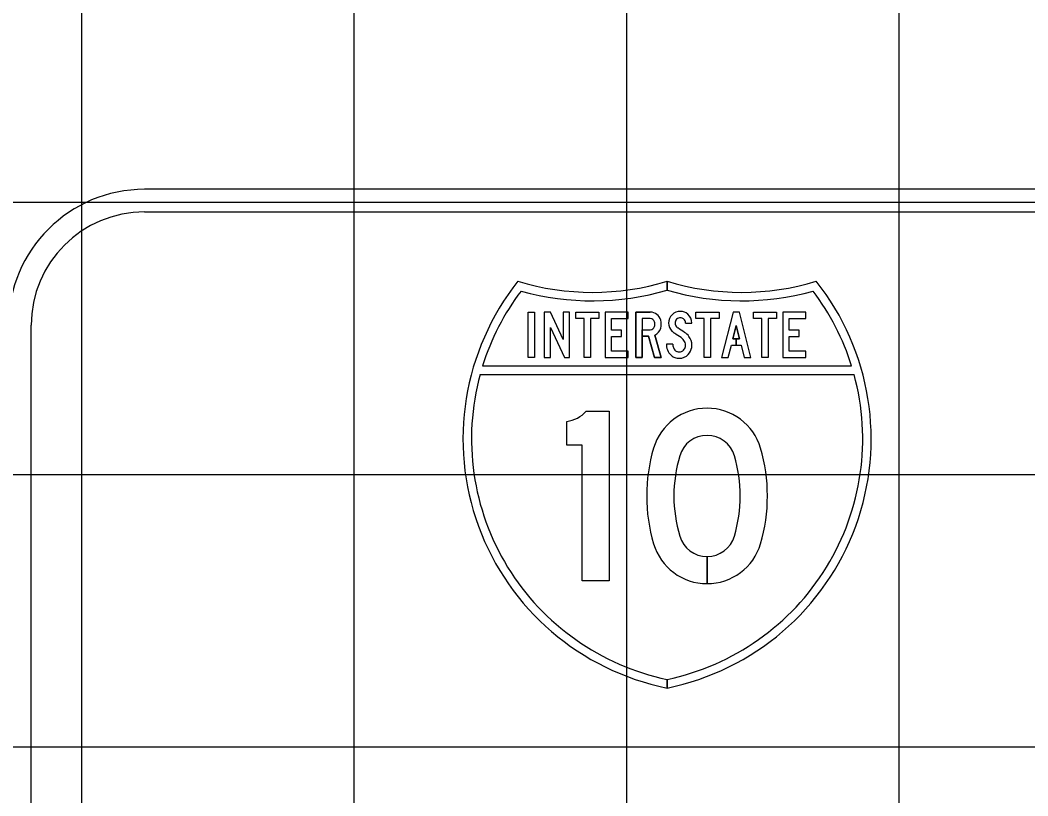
# Model space of a CAD drawing. Extents: x 1797809 to 2198143, y 249608 to 1237864.
# Drawn here: x 2197327.64 to 2197335.03, y 1237168.75 to 1237174.44 of the extents above; entities that cross this region are included whole.
import ezdxf

# ---------------------------------------------------------------- set-up
doc = ezdxf.new("R2010")
doc.units = 0
for name, color, linetype in [('GSBWFILL', 7, 'Continuous'), ('GSCOLORFILL', 7, 'Continuous'), ('GSOUTLINE', 7, 'Continuous'), ('GSSHT', 7, 'Continuous')]:
    doc.layers.add(name, color=color, linetype=linetype)

msp = doc.modelspace()

# ---------------------------------------------------------------- linework, layer by layer
at = {"layer": 'GSBWFILL'}
for p, q in [((2197332.2629, 1237172.1691), (2197332.2629, 1237172.1691)), ((2197332.6794, 1237170.3043), (2197332.6794, 1237170.5035)), ((2197332.6795, 1237170.5035), (2197332.6795, 1237170.3043))]:
    msp.add_line(p, q, dxfattribs=at)
for points in [[(2197331.3665, 1237172.2991), (2197331.4133, 1237172.2991), (2197331.4133, 1237171.9657), (2197331.3665, 1237171.9657)], [(2197331.634, 1237171.9657), (2197331.6707, 1237171.9657), (2197331.6707, 1237172.2991), (2197331.6239, 1237172.2991), (2197331.6239, 1237172.0976), (2197331.5298, 1237172.2991), (2197331.4835, 1237172.2991), (2197331.4835, 1237171.9657), (2197331.5303, 1237171.9657), (2197331.5303, 1237172.1874)], [(2197331.7773, 1237172.2524), (2197331.7155, 1237172.2524), (2197331.7155, 1237172.2991), (2197331.8859, 1237172.2991), (2197331.8859, 1237172.2524), (2197331.8241, 1237172.2524), (2197331.8241, 1237171.9657), (2197331.7773, 1237171.9657)], [(2197331.9775, 1237172.0124), (2197331.9775, 1237172.1191), (2197332.0507, 1237172.1191), (2197332.0507, 1237172.1657), (2197331.9775, 1237172.1657), (2197331.9775, 1237172.2524), (2197332.1012, 1237172.2524), (2197332.1012, 1237172.2991), (2197331.9307, 1237172.2991), (2197331.9307, 1237171.9657), (2197332.1012, 1237171.9657), (2197332.1012, 1237172.0124)], [(2197332.6588, 1237172.2524), (2197332.5969, 1237172.2524), (2197332.5969, 1237172.2991), (2197332.7674, 1237172.2991), (2197332.7674, 1237172.2524), (2197332.7056, 1237172.2524), (2197332.7056, 1237171.9657), (2197332.6588, 1237171.9657)], [(2197332.8936, 1237172.1041), (2197332.8695, 1237172.1041), (2197332.8936, 1237172.2), (2197332.9176, 1237172.1041), (2197332.8936, 1237172.1041), (2197332.8936, 1237172.0574), (2197332.9293, 1237172.0574), (2197332.9523, 1237171.9657), (2197333.0006, 1237171.9657), (2197332.917, 1237172.2991), (2197332.8702, 1237172.2991), (2197332.7866, 1237171.9657), (2197332.8348, 1237171.9657), (2197332.8578, 1237172.0574), (2197332.8936, 1237172.0574)], [(2197333.0816, 1237172.2524), (2197333.0197, 1237172.2524), (2197333.0197, 1237172.2991), (2197333.1902, 1237172.2991), (2197333.1902, 1237172.2524), (2197333.1284, 1237172.2524), (2197333.1284, 1237171.9657), (2197333.0816, 1237171.9657)], [(2197333.2817, 1237172.0124), (2197333.2817, 1237172.1191), (2197333.355, 1237172.1191), (2197333.355, 1237172.1657), (2197333.2817, 1237172.1657), (2197333.2817, 1237172.2524), (2197333.4054, 1237172.2524), (2197333.4054, 1237172.2991), (2197333.2349, 1237172.2991), (2197333.2349, 1237171.9657), (2197333.4054, 1237171.9657), (2197333.4054, 1237172.0124)]]:
    msp.add_lwpolyline(points, close=True, dxfattribs=at)
for points in [[(2197332.2629, 1237172.2524), (2197332.2023, 1237172.2524), (2197332.2023, 1237171.9657), (2197332.1554, 1237171.9657), (2197332.1554, 1237172.2991), (2197332.2629, 1237172.2991)], [(2197332.5214, 1237172.2188), (2197332.5682, 1237172.2188)], [(2197332.2959, 1237172.1296), (2197332.3427, 1237171.9657), (2197332.294, 1237171.9657), (2197332.2493, 1237172.1224), (2197332.2023, 1237172.1224), (2197332.2023, 1237172.1691), (2197332.2629, 1237172.1691)], [(2197332.4278, 1237172.0638), (2197332.381, 1237172.0638)], [(2197331.7928, 1237171.5714), (2197331.9614, 1237171.5714), (2197331.9614, 1237170.3261), (2197331.7616, 1237170.3261), (2197331.7616, 1237171.3223), (2197331.6492, 1237171.3223), (2197331.6492, 1237171.4955)]]:
    msp.add_lwpolyline(points, dxfattribs=at)
for centre, major_axis, ratio, start_param, end_param in [((2197332.2629, 1237172.2207), (0.0786, 0), 0.997234, 0.242366, 1.570796), ((2197332.4836, 1237172.219), (0.0861, 0), 0.997231, 1.570795, 3.141593), ((2197332.4836, 1237172.222), (0.0832, 0), 0.997231, 0.8496, 1.570796), ((2197332.2629, 1237172.2207), (0.0318, 0), 0.997234, 0.242366, 1.570796), ((2197332.2223, 1237172.2107), (0.0735, 0), 0.997234, 6.040819, 6.525551), ((2197332.2223, 1237172.2107), (0.1204, 0), 0.997234, 6.040819, 6.525551), ((2197332.4837, 1237172.219), (0.0863, 0), 0.997231, 3.141593, 3.892391), ((2197332.4836, 1237172.219), (0.0393, 0), 0.997231, 1.570794, 3.141592), ((2197332.4837, 1237172.219), (0.0395, 0), 0.997231, 3.141593, 3.892391), ((2197332.4836, 1237172.222), (0.0364, 0), 0.997231, 0.8496, 1.570796), ((2197332.4808, 1237172.2188), (0.0406, 0), 0.997231, 0, 0.8496), ((2197332.4808, 1237172.2188), (0.0874, 0), 0.997231, 0, 0.8496), ((2197332.2629, 1237172.2007), (0.0318, 0), 0.997234, 4.712389, 6.040819), ((2197332.2629, 1237172.2007), (0.0786, 0), 0.997234, 5.145616, 6.040819), ((2197332.498, 1237172.2323), (0.1057, 0), 0.997231, 3.892391, 4.138257), ((2197331.3973, 1237170.5354), (1.9208, 0), 0.997231, 0.966754, 0.996664), ((2197332.498, 1237172.2323), (0.0589, 0), 0.997231, 3.892391, 4.138257), ((2197331.3973, 1237170.5354), (1.9676, 0), 0.997231, 0.966754, 0.996664), ((2197332.4331, 1237172.0322), (0.144, 0), 0.997231, 0.66121, 0.966754), ((2197332.4331, 1237172.0322), (0.0972, 0), 0.997231, 0.66121, 0.966754), ((2197332.4664, 1237172.058), (0.055, 0), 0.997231, 6.283185, 6.944395), ((2197332.4664, 1237172.058), (0.1018, 0), 0.997231, 6.283185, 6.944395), ((2197332.5043, 1237172.0638), (0.1233, 0), 0.997231, 3.141605, 3.480717), ((2197332.4832, 1237172.0564), (0.1009, 0), 0.997231, 3.480721, 4.002272), ((2197332.5043, 1237172.0638), (0.0765, 0), 0.997231, 3.141612, 3.480715), ((2197332.4832, 1237172.0564), (0.0541, 0), 0.997231, 3.480721, 4.002272), ((2197332.4694, 1237172.0405), (0.0331, 0), 0.997231, 4.002272, 4.382154), ((2197332.4753, 1237172.0574), (0.051, 0), 0.997231, 4.382154, 4.712389), ((2197332.4753, 1237172.0501), (0.0436, 0), 0.997231, 4.712389, 5.537873), ((2197332.4687, 1237172.056), (0.0525, 0), 0.997231, 5.537873, 6.123713), ((2197332.4569, 1237172.058), (0.0645, 0), 0.997231, 6.123713, 6.283185), ((2197332.4687, 1237172.056), (0.0993, 0), 0.997231, 5.537873, 6.123713), ((2197332.4569, 1237172.058), (0.1113, 0), 0.997231, 6.123713, 6.283185), ((2197332.4694, 1237172.0405), (0.0799, 0), 0.997231, 4.002272, 4.382154), ((2197332.4753, 1237172.0574), (0.0978, 0), 0.997231, 4.382154, 4.712389), ((2197332.4753, 1237172.0501), (0.0904, 0), 0.997231, 4.712389, 5.537873), ((2197331.6153, 1237171.7325), (0.24, 0), 0.99723, 4.854019, 5.544602), ((2197332.6794, 1237171.1852), (0.4091, 0), 0.99723, 0.286277, 2.855316), ((2197332.6794, 1237171.1852), (0.2093, 0), 0.99723, 0.286277, 2.855316), ((2197333.4848, 1237170.9487), (1.2487, 0), 0.99723, 2.855316, 3.42787), ((2197331.874, 1237170.9487), (1.2487, 0), 0.99723, 5.996908, 6.569462), ((2197333.4848, 1237170.9487), (1.0489, 0), 0.99723, 2.855316, 3.42787), ((2197331.874, 1237170.9487), (1.0489, 0), 0.99723, 5.996908, 6.569462), ((2197332.6794, 1237170.7123), (0.4091, 0), 0.99723, 3.42787, 4.712389), ((2197332.6794, 1237170.7123), (0.2093, 0), 0.99723, 3.42787, 4.712389), ((2197332.6794, 1237170.7123), (0.2093, 0), 0.99723, 4.712687, 5.996908), ((2197332.6794, 1237170.7123), (0.4091, 0), 0.99723, 4.712542, 5.996908)]:
    msp.add_ellipse(centre, major_axis=major_axis, ratio=ratio, start_param=start_param, end_param=end_param, dxfattribs=at)
at = {"layer": 'GSCOLORFILL'}
for p, q in [((2197341.5373, 1237173.2016), (2197328.5503, 1237173.2016)), ((2197328.5503, 1237173.0351), (2197341.5373, 1237173.0351)), ((2197327.7178, 1237166.2002), (2197327.7178, 1237172.2026)), ((2197332.2629, 1237172.1691), (2197332.2629, 1237172.1691)), ((2197332.6794, 1237170.3043), (2197332.6794, 1237170.5035)), ((2197332.6795, 1237170.5035), (2197332.6795, 1237170.3043))]:
    msp.add_line(p, q, dxfattribs=at)
for points in [[(2197332.3859, 1237172.4611), (2197332.3859, 1237172.5261)], [(2197332.386, 1237172.5261), (2197332.386, 1237172.4611)], [(2197332.2629, 1237172.2524), (2197332.2023, 1237172.2524), (2197332.2023, 1237171.9657), (2197332.1554, 1237171.9657), (2197332.1554, 1237172.2991), (2197332.2629, 1237172.2991)], [(2197332.5214, 1237172.2188), (2197332.5682, 1237172.2188)], [(2197332.2959, 1237172.1296), (2197332.3427, 1237171.9657), (2197332.294, 1237171.9657), (2197332.2493, 1237172.1224), (2197332.2023, 1237172.1224), (2197332.2023, 1237172.1691), (2197332.2629, 1237172.1691)], [(2197332.4278, 1237172.0638), (2197332.381, 1237172.0638)], [(2197333.7404, 1237171.9034), (2197331.0315, 1237171.9034)], [(2197331.0133, 1237171.8412), (2197333.7586, 1237171.8412)], [(2197331.7928, 1237171.5714), (2197331.9614, 1237171.5714), (2197331.9614, 1237170.3261), (2197331.7616, 1237170.3261), (2197331.7616, 1237171.3223), (2197331.6492, 1237171.3223), (2197331.6492, 1237171.4955)], [(2197332.3859, 1237169.5374), (2197332.3859, 1237169.601)], [(2197332.386, 1237169.601), (2197332.386, 1237169.5374)]]:
    msp.add_lwpolyline(points, dxfattribs=at)
for points in [[(2197331.3665, 1237172.2991), (2197331.4133, 1237172.2991), (2197331.4133, 1237171.9657), (2197331.3665, 1237171.9657)], [(2197331.634, 1237171.9657), (2197331.6707, 1237171.9657), (2197331.6707, 1237172.2991), (2197331.6239, 1237172.2991), (2197331.6239, 1237172.0976), (2197331.5298, 1237172.2991), (2197331.4835, 1237172.2991), (2197331.4835, 1237171.9657), (2197331.5303, 1237171.9657), (2197331.5303, 1237172.1874)], [(2197331.7773, 1237172.2524), (2197331.7155, 1237172.2524), (2197331.7155, 1237172.2991), (2197331.8859, 1237172.2991), (2197331.8859, 1237172.2524), (2197331.8241, 1237172.2524), (2197331.8241, 1237171.9657), (2197331.7773, 1237171.9657)], [(2197331.9775, 1237172.0124), (2197331.9775, 1237172.1191), (2197332.0507, 1237172.1191), (2197332.0507, 1237172.1657), (2197331.9775, 1237172.1657), (2197331.9775, 1237172.2524), (2197332.1012, 1237172.2524), (2197332.1012, 1237172.2991), (2197331.9307, 1237172.2991), (2197331.9307, 1237171.9657), (2197332.1012, 1237171.9657), (2197332.1012, 1237172.0124)], [(2197332.6588, 1237172.2524), (2197332.5969, 1237172.2524), (2197332.5969, 1237172.2991), (2197332.7674, 1237172.2991), (2197332.7674, 1237172.2524), (2197332.7056, 1237172.2524), (2197332.7056, 1237171.9657), (2197332.6588, 1237171.9657)], [(2197332.8936, 1237172.1041), (2197332.8695, 1237172.1041), (2197332.8936, 1237172.2), (2197332.9176, 1237172.1041), (2197332.8936, 1237172.1041), (2197332.8936, 1237172.0574), (2197332.9293, 1237172.0574), (2197332.9523, 1237171.9657), (2197333.0006, 1237171.9657), (2197332.917, 1237172.2991), (2197332.8702, 1237172.2991), (2197332.7866, 1237171.9657), (2197332.8348, 1237171.9657), (2197332.8578, 1237172.0574), (2197332.8936, 1237172.0574)], [(2197333.0816, 1237172.2524), (2197333.0197, 1237172.2524), (2197333.0197, 1237172.2991), (2197333.1902, 1237172.2991), (2197333.1902, 1237172.2524), (2197333.1284, 1237172.2524), (2197333.1284, 1237171.9657), (2197333.0816, 1237171.9657)], [(2197333.2817, 1237172.0124), (2197333.2817, 1237172.1191), (2197333.355, 1237172.1191), (2197333.355, 1237172.1657), (2197333.2817, 1237172.1657), (2197333.2817, 1237172.2524), (2197333.4054, 1237172.2524), (2197333.4054, 1237172.2991), (2197333.2349, 1237172.2991), (2197333.2349, 1237171.9657), (2197333.4054, 1237171.9657), (2197333.4054, 1237172.0124)]]:
    msp.add_lwpolyline(points, close=True, dxfattribs=at)
for radius in [0.999, 0.8325]:
    msp.add_arc((2197328.5503, 1237172.2026), radius, 90, 180, dxfattribs=at)
for centre, major_axis, ratio, start_param, end_param in [((2197332.7606, 1237171.3676), (1.8731, 0), 0.99723, 2.472588, 4.511032), ((2197331.8386, 1237174.3125), (1.8731, 0), 0.99723, 4.415842, 5.008936), ((2197332.0113, 1237171.3676), (1.8731, 0), 0.99723, 4.913764, 6.95219), ((2197332.9333, 1237174.3125), (1.8731, 0), 0.99723, 4.41586, 5.008936), ((2197332.7606, 1237171.3676), (1.8107, 0), 0.99723, 2.495747, 2.84029), ((2197331.8386, 1237174.3125), (1.9356, 0), 0.99723, 4.438241, 4.999094), ((2197332.9333, 1237174.3125), (1.9356, 0), 0.99723, 4.425702, 4.986537), ((2197332.0113, 1237171.3676), (1.8107, 0), 0.99723, 0.301302, 0.645846), ((2197332.2629, 1237172.2207), (0.0786, 0), 0.997234, 0.242366, 1.570796), ((2197332.4836, 1237172.219), (0.0861, 0), 0.997231, 1.570795, 3.141593), ((2197332.4836, 1237172.222), (0.0832, 0), 0.997231, 0.8496, 1.570796), ((2197332.2629, 1237172.2207), (0.0318, 0), 0.997234, 0.242366, 1.570796), ((2197332.2223, 1237172.2107), (0.0735, 0), 0.997234, 6.040819, 6.525551), ((2197332.2223, 1237172.2107), (0.1204, 0), 0.997234, 6.040819, 6.525551), ((2197332.4837, 1237172.219), (0.0863, 0), 0.997231, 3.141593, 3.892391), ((2197332.4836, 1237172.219), (0.0393, 0), 0.997231, 1.570794, 3.141592), ((2197332.4837, 1237172.219), (0.0395, 0), 0.997231, 3.141593, 3.892391), ((2197332.4836, 1237172.222), (0.0364, 0), 0.997231, 0.8496, 1.570796), ((2197332.4808, 1237172.2188), (0.0406, 0), 0.997231, 0, 0.8496), ((2197332.4808, 1237172.2188), (0.0874, 0), 0.997231, 0, 0.8496), ((2197332.2629, 1237172.2007), (0.0318, 0), 0.997234, 4.712389, 6.040819), ((2197332.2629, 1237172.2007), (0.0786, 0), 0.997234, 5.145616, 6.040819), ((2197332.498, 1237172.2323), (0.1057, 0), 0.997231, 3.892391, 4.138257), ((2197331.3973, 1237170.5354), (1.9208, 0), 0.997231, 0.966754, 0.996664), ((2197332.498, 1237172.2323), (0.0589, 0), 0.997231, 3.892391, 4.138257), ((2197331.3973, 1237170.5354), (1.9676, 0), 0.997231, 0.966754, 0.996664), ((2197332.4331, 1237172.0322), (0.144, 0), 0.997231, 0.66121, 0.966754), ((2197332.4331, 1237172.0322), (0.0972, 0), 0.997231, 0.66121, 0.966754), ((2197332.4664, 1237172.058), (0.055, 0), 0.997231, 6.283185, 6.944395), ((2197332.4664, 1237172.058), (0.1018, 0), 0.997231, 6.283185, 6.944395), ((2197332.5043, 1237172.0638), (0.1233, 0), 0.997231, 3.141605, 3.480717), ((2197332.4832, 1237172.0564), (0.1009, 0), 0.997231, 3.480721, 4.002272), ((2197332.5043, 1237172.0638), (0.0765, 0), 0.997231, 3.141612, 3.480715), ((2197332.4832, 1237172.0564), (0.0541, 0), 0.997231, 3.480721, 4.002272), ((2197332.4694, 1237172.0405), (0.0331, 0), 0.997231, 4.002272, 4.382154), ((2197332.4753, 1237172.0574), (0.051, 0), 0.997231, 4.382154, 4.712389), ((2197332.4753, 1237172.0501), (0.0436, 0), 0.997231, 4.712389, 5.537873), ((2197332.4687, 1237172.056), (0.0525, 0), 0.997231, 5.537873, 6.123713), ((2197332.4569, 1237172.058), (0.0645, 0), 0.997231, 6.123713, 6.283185), ((2197332.4687, 1237172.056), (0.0993, 0), 0.997231, 5.537873, 6.123713), ((2197332.4569, 1237172.058), (0.1113, 0), 0.997231, 6.123713, 6.283185), ((2197332.4694, 1237172.0405), (0.0799, 0), 0.997231, 4.002272, 4.382154), ((2197332.4753, 1237172.0574), (0.0978, 0), 0.997231, 4.382154, 4.712389), ((2197332.4753, 1237172.0501), (0.0904, 0), 0.997231, 4.712389, 5.537873), ((2197332.7606, 1237171.3676), (1.8107, 0), 0.99723, 2.876207, 4.503988), ((2197332.0113, 1237171.3676), (1.8107, 0), 0.99723, 4.920809, 6.548571), ((2197331.6153, 1237171.7325), (0.24, 0), 0.99723, 4.854019, 5.544602), ((2197332.6794, 1237171.1852), (0.4091, 0), 0.99723, 0.286277, 2.855316), ((2197332.6794, 1237171.1852), (0.2093, 0), 0.99723, 0.286277, 2.855316), ((2197333.4848, 1237170.9487), (1.2487, 0), 0.99723, 2.855316, 3.42787), ((2197331.874, 1237170.9487), (1.2487, 0), 0.99723, 5.996908, 6.569462), ((2197333.4848, 1237170.9487), (1.0489, 0), 0.99723, 2.855316, 3.42787), ((2197331.874, 1237170.9487), (1.0489, 0), 0.99723, 5.996908, 6.569462), ((2197332.6794, 1237170.7123), (0.4091, 0), 0.99723, 3.42787, 4.712389), ((2197332.6794, 1237170.7123), (0.2093, 0), 0.99723, 3.42787, 4.712389), ((2197332.6794, 1237170.7123), (0.2093, 0), 0.99723, 4.712687, 5.996908), ((2197332.6794, 1237170.7123), (0.4091, 0), 0.99723, 4.712542, 5.996908)]:
    msp.add_ellipse(centre, major_axis=major_axis, ratio=ratio, start_param=start_param, end_param=end_param, dxfattribs=at)
at = {"layer": 'GSOUTLINE'}
for p, q in [((2197332.2629, 1237172.2991), (2197332.1554, 1237172.2991)), ((2197332.2629, 1237172.2524), (2197332.2629, 1237172.2524))]:
    msp.add_line(p, q, dxfattribs=at)
for points in [[(2197331.3665, 1237172.2991), (2197331.4133, 1237172.2991), (2197331.4133, 1237171.9657), (2197331.3665, 1237171.9657)], [(2197331.634, 1237171.9657), (2197331.6707, 1237171.9657), (2197331.6707, 1237172.2991), (2197331.6239, 1237172.2991), (2197331.6239, 1237172.0976), (2197331.5298, 1237172.2991), (2197331.4835, 1237172.2991), (2197331.4835, 1237171.9657), (2197331.5303, 1237171.9657), (2197331.5303, 1237172.1874)], [(2197331.7773, 1237172.2524), (2197331.7155, 1237172.2524), (2197331.7155, 1237172.2991), (2197331.8859, 1237172.2991), (2197331.8859, 1237172.2524), (2197331.8241, 1237172.2524), (2197331.8241, 1237171.9657), (2197331.7773, 1237171.9657)], [(2197331.9775, 1237172.0124), (2197331.9775, 1237172.1191), (2197332.0507, 1237172.1191), (2197332.0507, 1237172.1657), (2197331.9775, 1237172.1657), (2197331.9775, 1237172.2524), (2197332.1012, 1237172.2524), (2197332.1012, 1237172.2991), (2197331.9307, 1237172.2991), (2197331.9307, 1237171.9657), (2197332.1012, 1237171.9657), (2197332.1012, 1237172.0124)], [(2197332.6588, 1237172.2524), (2197332.5969, 1237172.2524), (2197332.5969, 1237172.2991), (2197332.7674, 1237172.2991), (2197332.7674, 1237172.2524), (2197332.7056, 1237172.2524), (2197332.7056, 1237171.9657), (2197332.6588, 1237171.9657)], [(2197332.8578, 1237172.0574), (2197332.9293, 1237172.0574), (2197332.9523, 1237171.9657), (2197333.0006, 1237171.9657), (2197332.917, 1237172.2991), (2197332.8702, 1237172.2991), (2197332.7866, 1237171.9657), (2197332.8348, 1237171.9657)], [(2197333.0816, 1237172.2524), (2197333.0197, 1237172.2524), (2197333.0197, 1237172.2991), (2197333.1902, 1237172.2991), (2197333.1902, 1237172.2524), (2197333.1284, 1237172.2524), (2197333.1284, 1237171.9657), (2197333.0816, 1237171.9657)], [(2197333.2817, 1237172.0124), (2197333.2817, 1237172.1191), (2197333.355, 1237172.1191), (2197333.355, 1237172.1657), (2197333.2817, 1237172.1657), (2197333.2817, 1237172.2524), (2197333.4054, 1237172.2524), (2197333.4054, 1237172.2991), (2197333.2349, 1237172.2991), (2197333.2349, 1237171.9657), (2197333.4054, 1237171.9657), (2197333.4054, 1237172.0124)], [(2197332.9176, 1237172.1041), (2197332.8936, 1237172.2), (2197332.8695, 1237172.1041)]]:
    msp.add_lwpolyline(points, close=True, dxfattribs=at)
for points in [[(2197332.1554, 1237172.2991), (2197332.1554, 1237171.9657), (2197332.2023, 1237171.9657), (2197332.2023, 1237172.1224), (2197332.2493, 1237172.1224), (2197332.294, 1237171.9657), (2197332.3427, 1237171.9657), (2197332.2959, 1237172.1296)], [(2197332.2629, 1237172.2524), (2197332.2023, 1237172.2524), (2197332.2023, 1237172.1691), (2197332.2629, 1237172.1691)], [(2197332.5214, 1237172.2188), (2197332.5682, 1237172.2188)], [(2197332.4278, 1237172.0638), (2197332.381, 1237172.0638)], [(2197331.7928, 1237171.5714), (2197331.9614, 1237171.5714), (2197331.9614, 1237170.3261), (2197331.7616, 1237170.3261), (2197331.7616, 1237171.3223), (2197331.6492, 1237171.3223), (2197331.6492, 1237171.4955)]]:
    msp.add_lwpolyline(points, dxfattribs=at)
for centre, major_axis, ratio, start_param, end_param in [((2197332.2629, 1237172.2207), (0.0786, 0), 0.997234, 0.242366, 1.570796), ((2197332.4836, 1237172.219), (0.0861, 0), 0.997231, 1.570795, 3.141593), ((2197332.4836, 1237172.222), (0.0832, 0), 0.997231, 0.8496, 1.570796), ((2197332.2629, 1237172.2207), (0.0318, 0), 0.997234, 0.242366, 1.570796), ((2197332.2223, 1237172.2107), (0.0735, 0), 0.997234, 6.040819, 6.525551), ((2197332.2223, 1237172.2107), (0.1204, 0), 0.997234, 6.040819, 6.525551), ((2197332.4837, 1237172.219), (0.0863, 0), 0.997231, 3.141593, 3.892391), ((2197332.4836, 1237172.219), (0.0393, 0), 0.997231, 1.570794, 3.141592), ((2197332.4837, 1237172.219), (0.0395, 0), 0.997231, 3.141593, 3.892391), ((2197332.4836, 1237172.222), (0.0364, 0), 0.997231, 0.8496, 1.570796), ((2197332.4808, 1237172.2188), (0.0406, 0), 0.997231, 0, 0.8496), ((2197332.4808, 1237172.2188), (0.0874, 0), 0.997231, 0, 0.8496), ((2197332.2629, 1237172.2007), (0.0318, 0), 0.997234, 4.712389, 6.040819), ((2197332.2629, 1237172.2007), (0.0786, 0), 0.997234, 5.145616, 6.040819), ((2197332.498, 1237172.2323), (0.1057, 0), 0.997231, 3.892391, 4.138257), ((2197331.3973, 1237170.5354), (1.9208, 0), 0.997231, 0.966754, 0.996664), ((2197332.498, 1237172.2323), (0.0589, 0), 0.997231, 3.892391, 4.138257), ((2197331.3973, 1237170.5354), (1.9676, 0), 0.997231, 0.966754, 0.996664), ((2197332.4331, 1237172.0322), (0.144, 0), 0.997231, 0.66121, 0.966754), ((2197332.4331, 1237172.0322), (0.0972, 0), 0.997231, 0.66121, 0.966754), ((2197332.4664, 1237172.058), (0.055, 0), 0.997231, 6.283185, 6.944395), ((2197332.4664, 1237172.058), (0.1018, 0), 0.997231, 6.283185, 6.944395), ((2197332.5043, 1237172.0638), (0.1233, 0), 0.997231, 3.141605, 3.480717), ((2197332.4832, 1237172.0564), (0.1009, 0), 0.997231, 3.480721, 4.002272), ((2197332.5043, 1237172.0638), (0.0765, 0), 0.997231, 3.141612, 3.480715), ((2197332.4832, 1237172.0564), (0.0541, 0), 0.997231, 3.480721, 4.002272), ((2197332.4694, 1237172.0405), (0.0331, 0), 0.997231, 4.002272, 4.382154), ((2197332.4753, 1237172.0574), (0.051, 0), 0.997231, 4.382154, 4.712389), ((2197332.4753, 1237172.0501), (0.0436, 0), 0.997231, 4.712389, 5.537873), ((2197332.4687, 1237172.056), (0.0525, 0), 0.997231, 5.537873, 6.123713), ((2197332.4569, 1237172.058), (0.0645, 0), 0.997231, 6.123713, 6.283185), ((2197332.4687, 1237172.056), (0.0993, 0), 0.997231, 5.537873, 6.123713), ((2197332.4569, 1237172.058), (0.1113, 0), 0.997231, 6.123713, 6.283185), ((2197332.4694, 1237172.0405), (0.0799, 0), 0.997231, 4.002272, 4.382154), ((2197332.4753, 1237172.0574), (0.0978, 0), 0.997231, 4.382154, 4.712389), ((2197332.4753, 1237172.0501), (0.0904, 0), 0.997231, 4.712389, 5.537873), ((2197331.6153, 1237171.7325), (0.24, 0), 0.99723, 4.854019, 5.544602), ((2197332.6794, 1237171.1852), (0.4091, 0), 0.99723, 0.286277, 2.855316), ((2197332.6794, 1237171.1852), (0.2093, 0), 0.99723, 0.286277, 2.855316), ((2197333.4848, 1237170.9487), (1.2487, 0), 0.99723, 2.855316, 3.42787), ((2197331.874, 1237170.9487), (1.2487, 0), 0.99723, 5.996908, 6.569462), ((2197333.4848, 1237170.9487), (1.0489, 0), 0.99723, 2.855316, 3.42787), ((2197331.874, 1237170.9487), (1.0489, 0), 0.99723, 5.996908, 6.569462), ((2197332.6794, 1237170.7123), (0.4091, 0), 0.99723, 3.42787, 5.996908), ((2197332.6794, 1237170.7123), (0.2093, 0), 0.99723, 3.42787, 5.996908)]:
    msp.add_ellipse(centre, major_axis=major_axis, ratio=ratio, start_param=start_param, end_param=end_param, dxfattribs=at)
at = {"layer": 'GSSHT'}
for p, q in [((2197328.0894, 1237163.1062), (2197328.0894, 1237223.1062)), ((2197330.0894, 1237163.1062), (2197330.0894, 1237223.1062)), ((2197332.0894, 1237163.1062), (2197332.0894, 1237223.1062)), ((2197334.0894, 1237163.1062), (2197334.0894, 1237223.1062)), ((2197288.0894, 1237173.1062), (2197408.0894, 1237173.1062)), ((2197288.0894, 1237171.1062), (2197408.0894, 1237171.1062)), ((2197288.0894, 1237169.1062), (2197408.0894, 1237169.1062))]:
    msp.add_line(p, q, dxfattribs=at)

doc.saveas('drawing.dxf')
